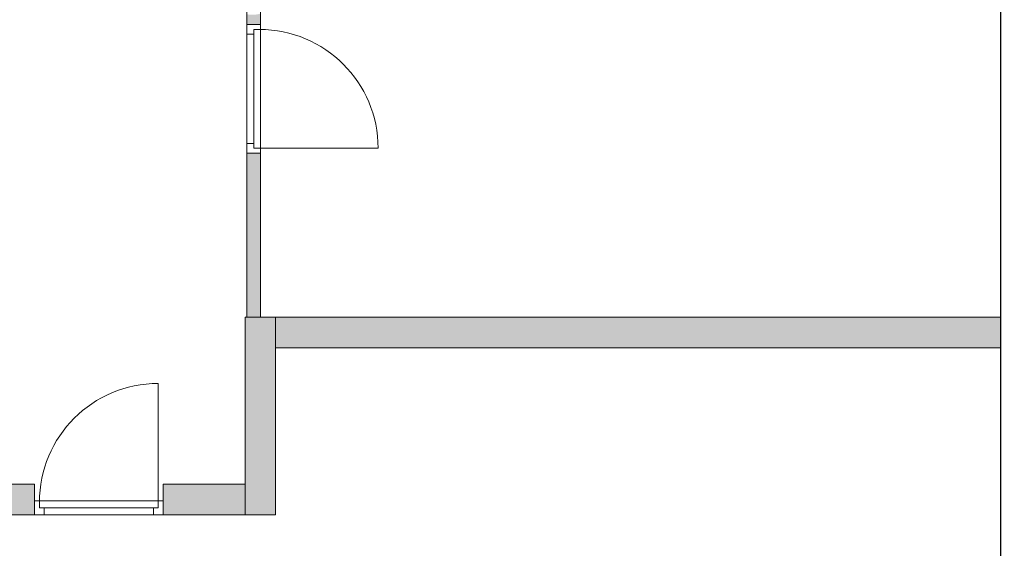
# Model space of a CAD drawing. Header units: inches. Extents: x 15 to 546804, y -66 to 267312.
# Tile 375 of 478: x 443175 to 450293, y 117180 to 121003. Entities that reach past the tile are written whole.
import ezdxf

# ---------------------------------------------------------------- set-up
doc = ezdxf.new("R2010")
doc.units = ezdxf.units.IN
doc.header["$MEASUREMENT"] = 0

msp = doc.modelspace()

# ---------------------------------------------------------------- hatches: boundary and pattern name
at = {"lineweight": 20}
h = msp.add_hatch(color=7, dxfattribs=at)
h.dxf.hatch_style = 1
h.paths.add_polyline_path([(444917.1, 121046.7, -0.117781), (444817.1, 121042.2), (444817.1, 120967.2), (444917.1, 120967.2)])
h.paths.add_polyline_path([(445517.1, 121305.7), (445066.6, 121305.7, -0.060973), (445073, 121253.8, -0.056283), (445067.5, 121205.7), (445517.1, 121205.7)])
h.paths.add_polyline_path([(445617.1, 123723.7), (445517.1, 123723.7), (445517.1, 121205.7), (445617.1, 121205.7)])
h = msp.add_hatch(color=7, dxfattribs=at)
h.dxf.hatch_style = 1
h.paths.add_polyline_path([(444917.1, 120038.2), (444817.1, 120038.2), (444817.1, 118850.7), (444917.1, 118850.7)])
h = msp.add_hatch(color=7, dxfattribs=at)
h.dxf.hatch_style = 1
h.paths.add_polyline_path([(444806.3, 117422.7), (445025.1, 117422.7), (445025.1, 118850.7), (444806.3, 118850.7)])
h = msp.add_hatch(color=7, dxfattribs=at)
h.dxf.hatch_style = 1
h.paths.add_polyline_path([(445025.1, 118630.7), (450265.7, 118630.7), (450265.7, 118850.7), (445025.1, 118850.7)])
h = msp.add_hatch(color=7, dxfattribs=at)
h.dxf.hatch_style = 1
h.paths.add_polyline_path([(443282.9, 117642.7), (437267.1, 117642.7), (437267.1, 117422.7), (443282.9, 117422.7)])
h = msp.add_hatch(color=7, dxfattribs=at)
h.dxf.hatch_style = 1
h.paths.add_polyline_path([(444211.9, 117422.7), (444805.1, 117422.7), (444805.1, 117642.7), (444211.9, 117642.7)])

# ---------------------------------------------------------------- linework, layer by layer
at = {"color": 7, "lineweight": 20}
for p, q in [((450267.1, 107455.7, 300), (450267.1, 127716.1, 300)), ((450267.1, 107455.7, 300), (450267.1, 127716.1, 300)), ((444817.1, 120967.2, 300), (444817.1, 124611.8, 300)), ((444817.1, 120967.2, 3000), (444817.1, 124611.8, 3000)), ((444917.1, 124611.8, 300), (444917.1, 120967.2, 300)), ((444917.1, 124611.8, 3000), (444917.1, 120967.2, 3000)), ((450265.1, 123745.7, 3000), (450266, 116717.6, 3000)), ((450266, 116717.6, 300), (450265.1, 123745.7, 300)), ((450267.1, 107455.7, 300), (450267.1, 122865.7, 300)), ((450267.1, 107455.7), (450267.1, 122865.7)), ((444817.1, 120967.2, 2500), (444817.1, 120897.2, 2500)), ((444817.1, 120038.2, 3000), (444817.1, 120967.2, 3000)), ((444817.1, 120967.2, 3000), (444817.1, 120967.2, 2500)), ((444817.1, 120967.2, 2500), (444917.1, 120967.2, 2500)), ((444817.1, 120967.2, 3000), (444917.1, 120967.2, 3000)), ((444817.1, 120897.2, 300), (444817.1, 120967.2, 300)), ((444817.1, 120967.2, 300), (444817.1, 120967.2, 2500)), ((444817.1, 120967.2, 2500), (444817.1, 120038.2, 2500)), ((444817.1, 120967.2, 300), (444917.1, 120967.2, 300)), ((444817.1, 120967.2, 2500), (444917.1, 120967.2, 2500)), ((444817.1, 120967.2, 300), (444817.1, 120967.2, 3000)), ((444917.1, 120967.2, 300), (444817.1, 120967.2, 300)), ((444917.1, 120967.2, 3000), (444817.1, 120967.2, 3000)), ((444817.1, 120038.2, 300), (444817.1, 120967.2, 300)), ((444817.1, 120038.2, 3000), (444817.1, 120967.2, 3000)), ((444917.1, 120967.2, 2500), (444917.1, 120897.2, 2500)), ((444917.1, 120967.2, 3000), (444917.1, 120967.2, 2500)), ((444917.1, 120038.2, 3000), (444917.1, 120967.2, 3000)), ((444917.1, 120932.2, 300), (444917.1, 120967.2, 300)), ((444917.1, 120967.2, 300), (444917.1, 120967.2, 2500)), ((444917.1, 120967.2, 2500), (444917.1, 120038.2, 2500)), ((444917.1, 120967.2, 300), (444917.1, 120967.2, 3000)), ((444917.1, 120967.2, 300), (444917.1, 120038.2, 300)), ((444917.1, 120967.2, 3000), (444917.1, 120038.2, 3000)), ((444817.1, 120897.2, 2930), (444817.1, 120897.2, 2500)), ((444817.1, 120108.2, 2930), (444817.1, 120897.2, 2930)), ((444817.1, 120897.2, 300), (444817.1, 120897.2, 2430)), ((444817.1, 120897.2, 2430), (444817.1, 120108.2, 2430)), ((444817.1, 120897.2, 2430), (444867.1, 120897.2, 2430)), ((444817.1, 120897.2, 300), (444867.1, 120897.2, 300)), ((444867.1, 120932.2, 300), (444867.1, 120932.2, 2465)), ((444867.1, 120932.2, 300), (444917.1, 120932.2, 300)), ((444867.1, 120897.2, 300), (444867.1, 120932.2, 300)), ((444867.1, 120897.2, 2465), (444867.1, 120932.2, 2465)), ((444867.1, 120932.2, 2465), (444917.1, 120932.2, 2465)), ((444867.1, 120073.2, 300), (444867.1, 120932.2, 300)), ((444867.1, 120932.2, 300), (444867.1, 120932.2, 2465)), ((444867.1, 120932.2, 2465), (444867.1, 120073.2, 2465)), ((444867.1, 120932.2, 2465), (444907.1, 120932.2, 2465)), ((444867.1, 120932.2, 300), (444907.1, 120932.2, 300)), ((444867.1, 120897.2, 2930), (444867.1, 120897.2, 2500)), ((444867.1, 120108.2, 2930), (444867.1, 120897.2, 2930)), ((444867.1, 120897.2, 2500), (444867.1, 120108.2, 2500)), ((444867.1, 120897.2, 300), (444867.1, 120897.2, 2430)), ((444867.1, 120897.2, 2430), (444867.1, 120108.2, 2430)), ((444867.1, 120897.2, 2465), (444867.1, 120108.2, 2465)), ((444867.1, 120897.2, 2430), (444867.1, 120897.2, 2465)), ((444867.1, 120894.8, 1368.1), (444867.1, 120840, 1438.9)), ((444867.1, 120840, 1291.1), (444867.1, 120894.8, 1361.9)), ((444907.1, 120932.2, 300), (444907.1, 120932.2, 2465)), ((444917.1, 120932.2, 300), (444917.1, 120932.2, 2465)), ((444917.1, 120932.2, 2465), (444917.1, 120073.2, 2465)), ((444917.1, 120108.2, 2930), (444917.1, 120897.2, 2930)), ((444917.1, 120897.2, 2930), (444917.1, 120897.2, 2500)), ((444867.1, 120785.2, 1509.7), (444867.1, 120730.4, 1580.5)), ((444867.1, 120730.4, 1149.5), (444867.1, 120785.2, 1220.3)), ((444867.1, 120675.7, 1651.3), (444867.1, 120620.9, 1722.1)), ((444867.1, 120620.9, 1007.9), (444867.1, 120675.7, 1078.7)), ((444867.1, 120566.1, 1792.9), (444867.1, 120511.3, 1863.7)), ((444867.1, 120511.3, 866.3), (444867.1, 120566.1, 937.1)), ((444867.1, 120456.6, 1934.5), (444867.1, 120401.8, 2005.2)), ((444867.1, 120401.8, 724.8), (444867.1, 120456.6, 795.5)), ((444867.1, 120347, 2076), (444867.1, 120292.3, 2146.8)), ((444867.1, 120292.3, 583.2), (444867.1, 120347, 654)), ((444867.1, 120237.5, 2217.6), (444867.1, 120182.7, 2288.4)), ((444867.1, 120182.7, 441.6), (444867.1, 120237.5, 512.4)), ((444817.1, 120108.2, 2500), (444817.1, 120108.2, 2930)), ((444817.1, 120108.2, 2500), (444817.1, 120038.2, 2500)), ((444817.1, 120038.2, 300), (444817.1, 120108.2, 300)), ((444817.1, 120108.2, 2430), (444817.1, 120108.2, 300)), ((444817.1, 120108.2, 300), (444867.1, 120108.2, 300)), ((444817.1, 120108.2, 2430), (444867.1, 120108.2, 2430)), ((444867.1, 120073.2, 300), (444867.1, 120127.9, 370.8)), ((444867.1, 120127.9, 2359.2), (444867.1, 120073.2, 2430)), ((444867.1, 120108.2, 2500), (444867.1, 120108.2, 2930)), ((444867.1, 120108.2, 2430), (444867.1, 120108.2, 300)), ((444867.1, 120108.2, 300), (444867.1, 120073.2, 300)), ((444867.1, 120108.2, 2465), (444867.1, 120073.2, 2465)), ((444867.1, 120108.2, 2430), (444867.1, 120108.2, 2465)), ((444917.1, 120108.2, 2500), (444917.1, 120038.2, 2500)), ((444917.1, 120108.2, 2500), (444917.1, 120108.2, 2930)), ((444817.1, 120038.2, 2500), (444817.1, 120038.2, 3000)), ((444817.1, 120038.2, 2500), (444917.1, 120038.2, 2500)), ((444817.1, 120038.2, 3000), (444917.1, 120038.2, 3000)), ((444817.1, 120038.2, 2500), (444817.1, 120038.2, 300)), ((444817.1, 120038.2, 300), (444917.1, 120038.2, 300)), ((444817.1, 120038.2, 2500), (444917.1, 120038.2, 2500)), ((444817.1, 118850.7, 300), (444817.1, 120038.2, 300)), ((444817.1, 118850.7, 3000), (444817.1, 120038.2, 3000)), ((444817.1, 120038.2, 3000), (444817.1, 120038.2, 300)), ((444917.1, 120038.2, 300), (444817.1, 120038.2, 300)), ((444917.1, 120038.2, 3000), (444817.1, 120038.2, 3000)), ((444867.1, 120073.2, 300), (444917.1, 120073.2, 300)), ((444867.1, 120073.2, 2465), (444867.1, 120073.2, 300)), ((444867.1, 120073.2, 2465), (444917.1, 120073.2, 2465)), ((444867.1, 120073.2, 2465), (444867.1, 120073.2, 300)), ((444867.1, 120073.2, 2465), (444907.1, 120073.2, 2465)), ((444867.1, 120073.2, 300), (444907.1, 120073.2, 300)), ((444907.1, 120073.2, 2465), (444907.1, 120073.2, 300)), ((444907.1, 120073.2, 300), (445766.1, 120073.2, 300)), ((444917.1, 120038.2, 300), (444917.1, 120073.2, 300)), ((444917.1, 120073.2, 2465), (444917.1, 120073.2, 300)), ((444917.1, 120038.2, 2500), (444917.1, 120038.2, 3000)), ((444917.1, 120038.2, 2500), (444917.1, 120038.2, 300)), ((444917.1, 120038.2, 3000), (444917.1, 120038.2, 300)), ((444917.1, 120038.2, 300), (444917.1, 118850.7, 300)), ((444917.1, 120038.2, 3000), (444917.1, 118850.7, 3000)), ((450265.8, 118850.7, 300), (444805.1, 118850.7, 300)), ((444805.1, 118850.7, 300), (444805.1, 118850.7, 3000)), ((450265.8, 118850.7, 3000), (444805.1, 118850.7, 3000)), ((444805.1, 117642.7, 300), (444805.1, 118850.7, 300)), ((444805.1, 117642.7, 3000), (444805.1, 118850.7, 3000)), ((445025.1, 118850.7), (444806.3, 118850.7)), ((444806.3, 118850.7), (444806.3, 117422.7)), ((444817.1, 118850.7, 300), (444817.1, 118850.7, 3000)), ((444917.1, 118850.7, 300), (444817.1, 118850.7, 300)), ((444917.1, 118850.7, 3000), (444817.1, 118850.7, 3000)), ((444917.1, 118850.7, 300), (444917.1, 118850.7, 3000)), ((445025.1, 117422.7), (445025.1, 118850.7)), ((450265.7, 118850.7), (445025.1, 118850.7)), ((445025.1, 118850.7), (445025.1, 118630.7)), ((450265.7, 118630.7), (450265.7, 118850.7)), ((450265.8, 118630.7, 3000), (450265.8, 118850.7, 3000)), ((450265.8, 118630.7, 300), (450265.8, 118850.7, 300)), ((450265.8, 118850.7, 300), (450265.8, 118850.7, 3000)), ((445025.1, 117422.7, 300), (445025.1, 118630.7, 300)), ((445025.1, 117422.7, 3000), (445025.1, 118630.7, 3000)), ((445025.1, 118630.7, 300), (445025.1, 118630.7, 3000)), ((445025.1, 118630.7, 3000), (450265.8, 118630.7, 3000)), ((445025.1, 118630.7, 300), (450265.8, 118630.7, 300)), ((445025.1, 118630.7), (450265.7, 118630.7)), ((450265.8, 118630.7, 300), (450265.8, 118630.7, 3000)), ((444176.9, 117512.7, 300), (444176.9, 118371.7, 300)), ((437267.1, 117642.7, 300), (443282.9, 117642.7, 300)), ((437267.1, 117642.7, 3000), (443282.9, 117642.7, 3000)), ((443282.9, 117642.7, 300), (443282.9, 117422.7, 300)), ((443282.9, 117642.7, 3000), (443282.9, 117422.7, 3000)), ((443282.9, 117642.7, 300), (443282.9, 117642.7, 3000)), ((444211.9, 117642.7, 300), (444211.9, 117422.7, 300)), ((444211.9, 117642.7, 3000), (444211.9, 117422.7, 3000)), ((444211.9, 117642.7, 300), (444211.9, 117642.7, 3000)), ((444805.1, 117642.7, 300), (444211.9, 117642.7, 300)), ((444805.1, 117642.7, 3000), (444211.9, 117642.7, 3000)), ((444805.1, 117642.7), (444211.9, 117642.7)), ((444211.9, 117642.7), (444211.9, 117422.7)), ((444805.1, 117642.7, 300), (444805.1, 117642.7, 3000)), ((444805.1, 117422.7), (444805.1, 117642.7)), ((443282.9, 117422.7, 2500), (443282.9, 117522.7, 2500)), ((443282.9, 117522.7, 2500), (443352.9, 117522.7, 2500)), ((443282.9, 117522.7, 3000), (443282.9, 117522.7, 2500)), ((444211.9, 117522.7, 3000), (443282.9, 117522.7, 3000)), ((443282.9, 117422.7, 3000), (443282.9, 117522.7, 3000)), ((443317.9, 117522.7, 300), (443282.9, 117522.7, 300)), ((443282.9, 117522.7, 300), (443282.9, 117522.7, 2500)), ((443282.9, 117522.7, 2500), (444211.9, 117522.7, 2500)), ((443282.9, 117422.7, 300), (443282.9, 117522.7, 300)), ((443282.9, 117422.7, 2500), (443282.9, 117522.7, 2500)), ((443317.9, 117472.7, 300), (443317.9, 117522.7, 300)), ((443317.9, 117522.7, 300), (443317.9, 117522.7, 2465)), ((443317.9, 117522.7, 2465), (444176.9, 117522.7, 2465)), ((443317.9, 117472.7, 2465), (443317.9, 117522.7, 2465)), ((444141.9, 117522.7, 2930), (443352.9, 117522.7, 2930)), ((443352.9, 117522.7, 2930), (443352.9, 117522.7, 2500)), ((444141.9, 117522.7, 2500), (444211.9, 117522.7, 2500)), ((444141.9, 117522.7, 2500), (444141.9, 117522.7, 2930)), ((444211.9, 117522.7, 300), (444176.9, 117522.7, 300)), ((444176.9, 117472.7, 300), (444176.9, 117522.7, 300)), ((444176.9, 117522.7, 2465), (444176.9, 117522.7, 300)), ((444176.9, 117472.7, 2465), (444176.9, 117522.7, 2465)), ((444211.9, 117422.7, 2500), (444211.9, 117522.7, 2500)), ((444211.9, 117422.7, 3000), (444211.9, 117522.7, 3000)), ((444211.9, 117522.7, 2500), (444211.9, 117522.7, 3000)), ((444211.9, 117522.7, 2500), (444211.9, 117522.7, 300)), ((444211.9, 117422.7, 300), (444211.9, 117522.7, 300)), ((444211.9, 117422.7, 2500), (444211.9, 117522.7, 2500)), ((443317.9, 117512.7, 300), (443317.9, 117512.7, 2465)), ((443317.9, 117472.7, 2465), (443317.9, 117512.7, 2465)), ((443317.9, 117472.7, 300), (443317.9, 117512.7, 300)), ((443317.9, 117472.7, 300), (443317.9, 117472.7, 2465)), ((443352.9, 117472.7, 300), (443317.9, 117472.7, 300)), ((443352.9, 117472.7, 2465), (443317.9, 117472.7, 2465)), ((444176.9, 117472.7, 300), (443317.9, 117472.7, 300)), ((443317.9, 117472.7, 300), (443317.9, 117472.7, 2465)), ((443317.9, 117472.7, 2465), (444176.9, 117472.7, 2465)), ((443352.9, 117472.7, 2930), (443352.9, 117472.7, 2500)), ((444141.9, 117472.7, 2930), (443352.9, 117472.7, 2930)), ((443352.9, 117472.7, 2500), (444141.9, 117472.7, 2500)), ((443352.9, 117422.7, 2430), (443352.9, 117472.7, 2430)), ((443352.9, 117422.7, 300), (443352.9, 117472.7, 300)), ((443352.9, 117472.7, 300), (443352.9, 117472.7, 2430)), ((443352.9, 117472.7, 2430), (444141.9, 117472.7, 2430)), ((443352.9, 117472.7, 2465), (444141.9, 117472.7, 2465)), ((443352.9, 117472.7, 2430), (443352.9, 117472.7, 2465)), ((443355.3, 117472.7, 1368.1), (443410.1, 117472.7, 1438.9)), ((443410.1, 117472.7, 1291.1), (443355.3, 117472.7, 1361.9)), ((443464.9, 117472.7, 1509.7), (443519.6, 117472.7, 1580.5)), ((443519.6, 117472.7, 1149.5), (443464.9, 117472.7, 1220.3)), ((443574.4, 117472.7, 1651.3), (443629.2, 117472.7, 1722.1)), ((443629.2, 117472.7, 1007.9), (443574.4, 117472.7, 1078.7)), ((443684, 117472.7, 1792.9), (443738.7, 117472.7, 1863.7)), ((443738.7, 117472.7, 866.3), (443684, 117472.7, 937.1)), ((443793.5, 117472.7, 1934.5), (443848.3, 117472.7, 2005.2)), ((443848.3, 117472.7, 724.8), (443793.5, 117472.7, 795.5)), ((443903.1, 117472.7, 2076), (443957.8, 117472.7, 2146.8)), ((443957.8, 117472.7, 583.2), (443903.1, 117472.7, 654)), ((444012.6, 117472.7, 2217.6), (444067.4, 117472.7, 2288.4)), ((444067.4, 117472.7, 441.6), (444012.6, 117472.7, 512.4)), ((444176.9, 117472.7, 300), (444122.1, 117472.7, 370.8)), ((444122.1, 117472.7, 2359.2), (444176.9, 117472.7, 2430)), ((444141.9, 117472.7, 2500), (444141.9, 117472.7, 2930)), ((444141.9, 117422.7, 300), (444141.9, 117472.7, 300)), ((444141.9, 117422.7, 2430), (444141.9, 117472.7, 2430)), ((444141.9, 117472.7, 2430), (444141.9, 117472.7, 300)), ((444141.9, 117472.7, 300), (444176.9, 117472.7, 300)), ((444141.9, 117472.7, 2465), (444176.9, 117472.7, 2465)), ((444141.9, 117472.7, 2430), (444141.9, 117472.7, 2465)), ((444176.9, 117512.7, 2465), (444176.9, 117512.7, 300)), ((444176.9, 117472.7, 2465), (444176.9, 117512.7, 2465)), ((444176.9, 117472.7, 300), (444176.9, 117512.7, 300)), ((444176.9, 117472.7, 2465), (444176.9, 117472.7, 300)), ((444176.9, 117472.7, 2465), (444176.9, 117472.7, 300)), ((443282.9, 117422.7, 300), (437267.1, 117422.7, 300)), ((443282.9, 117422.7, 3000), (437267.1, 117422.7, 3000)), ((443282.9, 117422.7, 2500), (443352.9, 117422.7, 2500)), ((444211.9, 117422.7, 3000), (443282.9, 117422.7, 3000)), ((443282.9, 117422.7, 3000), (443282.9, 117422.7, 2500)), ((443352.9, 117422.7, 300), (443282.9, 117422.7, 300)), ((443282.9, 117422.7, 300), (443282.9, 117422.7, 2500)), ((443282.9, 117422.7, 2500), (444211.9, 117422.7, 2500)), ((443282.9, 117422.7, 300), (443282.9, 117422.7, 3000)), ((443352.9, 117422.7, 2930), (443352.9, 117422.7, 2500)), ((444141.9, 117422.7, 2930), (443352.9, 117422.7, 2930)), ((443352.9, 117422.7, 300), (443352.9, 117422.7, 2430)), ((443352.9, 117422.7, 2430), (444141.9, 117422.7, 2430)), ((444141.9, 117422.7, 2500), (444141.9, 117422.7, 2930)), ((444141.9, 117422.7, 2500), (444211.9, 117422.7, 2500)), ((444211.9, 117422.7, 300), (444141.9, 117422.7, 300)), ((444141.9, 117422.7, 2430), (444141.9, 117422.7, 300)), ((444211.9, 117422.7, 2500), (444211.9, 117422.7, 3000)), ((444211.9, 117422.7, 2500), (444211.9, 117422.7, 300)), ((444211.9, 117422.7, 300), (445025.1, 117422.7, 300)), ((444211.9, 117422.7, 3000), (445025.1, 117422.7, 3000)), ((444211.9, 117422.7, 300), (444211.9, 117422.7, 3000)), ((444211.9, 117422.7), (444805.1, 117422.7)), ((444806.3, 117422.7), (445025.1, 117422.7)), ((445025.1, 117422.7, 300), (445025.1, 117422.7, 3000))]:
    msp.add_line(p, q, dxfattribs=at)
at = {"color": 7, "lineweight": 20, "extrusion": (-6.05578e-12, -6.05578e-12, -1)}
msp.add_ellipse((444907.1, 120073.2, 300), major_axis=(859.5, 0, 0), ratio=0.999391, start_param=-1.570796, end_param=0, dxfattribs=at)
at = {"color": 7, "lineweight": 20, "extrusion": (0, 0, -1)}
for centre, major_axis, start_param, end_param in [((444907.1, 120073.2), (859.5, 0), -1.570796, 0), ((444907.1, 120073.2), (859.5, 0), -1.570796, 0), ((444907.1, 120073.2), (859.5, 0), -1.570796, 0), ((444176.9, 117512.7, 300), (0, 859.5), 4.712389, 6.283185), ((444176.9, 117512.7), (0, 859.5), 4.712389, 6.283185), ((444176.9, 117512.7), (0, 859.5), 4.712389, 6.283185), ((444176.9, 117512.7), (0, 859.5), 4.712389, 6.283185)]:
    msp.add_ellipse(centre, major_axis=major_axis, ratio=0.999391, start_param=start_param, end_param=end_param, dxfattribs=at)
at = {"color": 7, "lineweight": 20}
for points, invisible_edges in [([(450267.1, 107455.7, 300), (444817.1, 127254.3, 300), (444817.1, 127776.1, 300)], 13), ([(442517.1, 127254.3, 300), (450267.1, 107455.7, 300), (437267.1, 107455.7, 300)], 13), ([(444917.1, 124611.8, 300), (444817.1, 120967.2, 300), (444817.1, 124611.8, 300)], 1), ([(444817.1, 120967.2, 300), (444917.1, 124611.8, 300), (444917.1, 120967.2, 300)], 1), ([(444817.1, 124611.8, 3000), (444817.1, 120967.2, 300), (444817.1, 120967.2, 3000)], 1), ([(444817.1, 120967.2, 300), (444817.1, 124611.8, 3000), (444817.1, 124611.8, 300)], 1), ([(444817.1, 120967.2, 3000), (444917.1, 124611.8, 3000), (444817.1, 124611.8, 3000)], 1), ([(444917.1, 124611.8, 3000), (444817.1, 120967.2, 3000), (444917.1, 120967.2, 3000)], 1), ([(444917.1, 124611.8, 300), (444917.1, 120967.2, 3000), (444917.1, 120967.2, 300)], 1), ([(444917.1, 120967.2, 3000), (444917.1, 124611.8, 300), (444917.1, 124611.8, 3000)], 1), ([(450266, 116717.6, 300), (450265.1, 123745.7, 300), (450266, 116717.6, 3000)], 2), ([(450265.1, 123745.7, 3000), (450266, 116717.6, 3000), (450265.1, 123745.7, 300)], 2), ([(450267.1, 122865.7, 300), (450267.1, 107455.7), (450267.1, 107455.7, 300)], 1), ([(450267.1, 107455.7), (450267.1, 122865.7, 300), (450267.1, 122865.7)], 1), ([(450267.1, 107455.7, 300), (451467.1, 106255.7, 300), (450267.1, 122865.7, 300)], 3), ([(450267.1, 122865.7, 300), (451467.1, 106255.7, 300), (451467.1, 122865.7, 300)], 1), ([(451467.1, 122865.7), (450267.1, 107455.7), (450267.1, 122865.7)], 1), ([(451467.1, 106255.7), (450267.1, 107455.7), (451467.1, 122865.7)], 3), ([(444917.1, 120038.2, 300), (444817.1, 120967.2, 300), (444817.1, 120038.2, 300)], 1), ([(444817.1, 120967.2, 300), (444917.1, 120038.2, 300), (444917.1, 120967.2, 300)], 1), ([(444917.1, 120967.2, 3000), (444817.1, 120967.2, 300), (444917.1, 120967.2, 300)], 1), ([(444817.1, 120967.2, 300), (444917.1, 120967.2, 3000), (444817.1, 120967.2, 3000)], 1), ([(444917.1, 120967.2, 3000), (444817.1, 120038.2, 3000), (444817.1, 120967.2, 3000)], 1), ([(444817.1, 120038.2, 3000), (444917.1, 120967.2, 3000), (444917.1, 120038.2, 3000)], 1), ([(444817.1, 120967.2, 2500), (444917.1, 120967.2, 300), (444817.1, 120967.2, 300)], 1), ([(444917.1, 120967.2, 300), (444817.1, 120967.2, 2500), (444917.1, 120967.2, 2500)], 1), ([(444817.1, 120897.2, 2430), (444817.1, 120967.2, 300), (444817.1, 120897.2, 300)], 1), ([(444817.1, 120967.2, 300), (444817.1, 120897.2, 2430), (444817.1, 120967.2, 2500)], 3), ([(444817.1, 120967.2, 2500), (444817.1, 120897.2, 2430), (444817.1, 120038.2, 2500)], 3), ([(444817.1, 120038.2, 2500), (444917.1, 120967.2, 2500), (444817.1, 120967.2, 2500)], 1), ([(444917.1, 120967.2, 2500), (444817.1, 120038.2, 2500), (444917.1, 120038.2, 2500)], 1), ([(444917.1, 120932.2, 300), (444817.1, 120967.2, 300), (444917.1, 120967.2, 300)], 1), ([(444817.1, 120967.2, 300), (444917.1, 120932.2, 300), (444867.1, 120932.2, 300)], 13), ([(444817.1, 120967.2, 300), (444867.1, 120932.2, 300), (444817.1, 120897.2, 300)], 3), ([(444817.1, 120967.2, 3000), (444917.1, 120038.2, 3000), (444917.1, 120967.2, 3000)], 1), ([(444917.1, 120038.2, 3000), (444817.1, 120967.2, 3000), (444817.1, 120038.2, 3000)], 1), ([(444917.1, 120967.2, 3000), (444817.1, 120967.2, 2500), (444817.1, 120967.2, 3000)], 1), ([(444817.1, 120967.2, 2500), (444917.1, 120967.2, 3000), (444917.1, 120967.2, 2500)], 1), ([(444817.1, 120897.2, 2930), (444817.1, 120967.2, 2500), (444817.1, 120897.2, 2500)], 1), ([(444817.1, 120967.2, 2500), (444817.1, 120897.2, 2930), (444817.1, 120967.2, 3000)], 3), ([(444817.1, 120967.2, 3000), (444817.1, 120897.2, 2930), (444817.1, 120038.2, 3000)], 3), ([(444917.1, 120967.2, 2500), (444917.1, 120932.2, 300), (444917.1, 120967.2, 300)], 1), ([(444917.1, 120932.2, 300), (444917.1, 120967.2, 2500), (444917.1, 120932.2, 2465)], 3), ([(444917.1, 120932.2, 2465), (444917.1, 120967.2, 2500), (444917.1, 120073.2, 2465)], 3), ([(444917.1, 120038.2, 2500), (444917.1, 120073.2, 2465), (444917.1, 120967.2, 2500)], 3), ([(444917.1, 120967.2, 2500), (444917.1, 120897.2, 2930), (444917.1, 120897.2, 2500)], 1), ([(444917.1, 120897.2, 2930), (444917.1, 120967.2, 2500), (444917.1, 120967.2, 3000)], 13), ([(444917.1, 120897.2, 2930), (444917.1, 120967.2, 3000), (444917.1, 120108.2, 2930)], 3), ([(444917.1, 120038.2, 3000), (444917.1, 120108.2, 2930), (444917.1, 120967.2, 3000)], 3), ([(444817.1, 120897.2, 300), (444867.1, 120932.2, 300), (444867.1, 120897.2, 300)], 1), ([(444867.1, 120897.2, 300), (444817.1, 120897.2, 2430), (444817.1, 120897.2, 300)], 1), ([(444817.1, 120897.2, 2430), (444867.1, 120897.2, 300), (444867.1, 120897.2, 2430)], 1), ([(444817.1, 120108.2, 2430), (444817.1, 120038.2, 2500), (444817.1, 120897.2, 2430)], 3), ([(444867.1, 120108.2, 2430), (444817.1, 120897.2, 2430), (444867.1, 120897.2, 2430)], 1), ([(444817.1, 120897.2, 2430), (444867.1, 120108.2, 2430), (444817.1, 120108.2, 2430)], 1), ([(444817.1, 120108.2, 2930), (444817.1, 120038.2, 3000), (444817.1, 120897.2, 2930)], 3), ([(444907.1, 120932.2, 2465), (444867.1, 120932.2, 300), (444867.1, 120932.2, 2465)], 1), ([(444867.1, 120932.2, 300), (444907.1, 120932.2, 2465), (444907.1, 120932.2, 300)], 1), ([(444867.1, 120073.2, 2465), (444867.1, 120932.2, 300), (444867.1, 120073.2, 300)], 1), ([(444867.1, 120932.2, 300), (444867.1, 120073.2, 2465), (444867.1, 120932.2, 2465)], 1), ([(444867.1, 120932.2, 2465), (444867.1, 120897.2, 300), (444867.1, 120932.2, 300)], 1), ([(444867.1, 120897.2, 300), (444867.1, 120932.2, 2465), (444867.1, 120897.2, 2430)], 3), ([(444867.1, 120897.2, 2430), (444867.1, 120932.2, 2465), (444867.1, 120897.2, 2465)], 1), ([(444917.1, 120932.2, 300), (444867.1, 120932.2, 2465), (444867.1, 120932.2, 300)], 1), ([(444867.1, 120932.2, 2465), (444917.1, 120932.2, 300), (444917.1, 120932.2, 2465)], 1), ([(444917.1, 120073.2, 2465), (444867.1, 120932.2, 2465), (444917.1, 120932.2, 2465)], 1), ([(444867.1, 120932.2, 2465), (444917.1, 120073.2, 2465), (444867.1, 120897.2, 2465)], 3), ([(444867.1, 120897.2, 2465), (444867.1, 120108.2, 2430), (444867.1, 120897.2, 2430)], 1), ([(444867.1, 120108.2, 2430), (444867.1, 120897.2, 2465), (444867.1, 120108.2, 2465)], 1), ([(444867.1, 120897.2, 2465), (444917.1, 120073.2, 2465), (444867.1, 120108.2, 2465)], 3), ([(444867.1, 120108.2, 2930), (444867.1, 120897.2, 2500), (444867.1, 120108.2, 2500)], 1), ([(444867.1, 120897.2, 2500), (444867.1, 120108.2, 2930), (444867.1, 120897.2, 2930)], 1), ([(444817.1, 120108.2, 2430), (444867.1, 120108.2, 300), (444817.1, 120108.2, 300)], 1), ([(444867.1, 120108.2, 300), (444817.1, 120108.2, 2430), (444867.1, 120108.2, 2430)], 1), ([(444817.1, 120038.2, 2500), (444817.1, 120108.2, 300), (444817.1, 120038.2, 300)], 1), ([(444817.1, 120108.2, 300), (444817.1, 120038.2, 2500), (444817.1, 120108.2, 2430)], 3), ([(444867.1, 120073.2, 300), (444817.1, 120108.2, 300), (444867.1, 120108.2, 300)], 1), ([(444817.1, 120108.2, 300), (444867.1, 120073.2, 300), (444817.1, 120038.2, 300)], 3), ([(444817.1, 120038.2, 3000), (444817.1, 120108.2, 2500), (444817.1, 120038.2, 2500)], 1), ([(444817.1, 120108.2, 2500), (444817.1, 120038.2, 3000), (444817.1, 120108.2, 2930)], 3), ([(444867.1, 120108.2, 2430), (444867.1, 120073.2, 300), (444867.1, 120108.2, 300)], 1), ([(444867.1, 120073.2, 300), (444867.1, 120108.2, 2430), (444867.1, 120073.2, 2465)], 3), ([(444867.1, 120073.2, 2465), (444867.1, 120108.2, 2430), (444867.1, 120108.2, 2465)], 1), ([(444867.1, 120108.2, 2465), (444917.1, 120073.2, 2465), (444867.1, 120073.2, 2465)], 1), ([(444917.1, 120108.2, 2930), (444917.1, 120038.2, 2500), (444917.1, 120108.2, 2500)], 1), ([(444917.1, 120038.2, 2500), (444917.1, 120108.2, 2930), (444917.1, 120038.2, 3000)], 3), ([(444817.1, 120038.2, 300), (444867.1, 120073.2, 300), (444917.1, 120038.2, 300)], 3), ([(444817.1, 120038.2, 3000), (444817.1, 118850.7, 300), (444817.1, 118850.7, 3000)], 1), ([(444817.1, 118850.7, 300), (444817.1, 120038.2, 3000), (444817.1, 120038.2, 300)], 1), ([(444917.1, 118850.7, 3000), (444817.1, 120038.2, 3000), (444817.1, 118850.7, 3000)], 1), ([(444817.1, 120038.2, 3000), (444917.1, 118850.7, 3000), (444917.1, 120038.2, 3000)], 1), ([(444817.1, 120038.2, 3000), (444917.1, 120038.2, 300), (444817.1, 120038.2, 300)], 1), ([(444917.1, 120038.2, 300), (444817.1, 120038.2, 3000), (444917.1, 120038.2, 3000)], 1), ([(444817.1, 120038.2, 300), (444917.1, 118850.7, 300), (444817.1, 118850.7, 300)], 1), ([(444917.1, 118850.7, 300), (444817.1, 120038.2, 300), (444917.1, 120038.2, 300)], 1), ([(444917.1, 120038.2, 300), (444817.1, 120038.2, 2500), (444817.1, 120038.2, 300)], 1), ([(444817.1, 120038.2, 2500), (444917.1, 120038.2, 300), (444917.1, 120038.2, 2500)], 1), ([(444917.1, 120038.2, 2500), (444817.1, 120038.2, 3000), (444817.1, 120038.2, 2500)], 1), ([(444817.1, 120038.2, 3000), (444917.1, 120038.2, 2500), (444917.1, 120038.2, 3000)], 1), ([(444907.1, 120073.2, 300), (444867.1, 120073.2, 2465), (444867.1, 120073.2, 300)], 1), ([(444867.1, 120073.2, 2465), (444907.1, 120073.2, 300), (444907.1, 120073.2, 2465)], 1), ([(444867.1, 120073.2, 2465), (444917.1, 120073.2, 300), (444867.1, 120073.2, 300)], 1), ([(444917.1, 120073.2, 300), (444867.1, 120073.2, 2465), (444917.1, 120073.2, 2465)], 1), ([(444917.1, 120038.2, 300), (444867.1, 120073.2, 300), (444917.1, 120073.2, 300)], 1), ([(444917.1, 120073.2, 2465), (444917.1, 120038.2, 300), (444917.1, 120073.2, 300)], 1), ([(444917.1, 120038.2, 300), (444917.1, 120073.2, 2465), (444917.1, 120038.2, 2500)], 3), ([(444917.1, 120038.2, 300), (444917.1, 118850.7, 3000), (444917.1, 118850.7, 300)], 1), ([(444917.1, 118850.7, 3000), (444917.1, 120038.2, 300), (444917.1, 120038.2, 3000)], 1), ([(444805.1, 118850.7, 300), (445025.1, 118630.7, 300), (444805.1, 117642.7, 300)], 3), ([(445025.1, 118630.7, 300), (444805.1, 118850.7, 300), (450265.8, 118850.7, 300)], 13), ([(444805.1, 117642.7, 3000), (445025.1, 117422.7, 3000), (444805.1, 118850.7, 3000)], 3), ([(444805.1, 118850.7, 3000), (445025.1, 117422.7, 3000), (445025.1, 118630.7, 3000)], 13), ([(444805.1, 118850.7, 3000), (445025.1, 118630.7, 3000), (450265.8, 118850.7, 3000)], 3), ([(444805.1, 118850.7, 3000), (444805.1, 117642.7, 300), (444805.1, 117642.7, 3000)], 1), ([(444805.1, 117642.7, 300), (444805.1, 118850.7, 3000), (444805.1, 118850.7, 300)], 1), ([(444805.1, 118850.7, 3000), (450265.8, 118850.7, 300), (444805.1, 118850.7, 300)], 1), ([(450265.8, 118850.7, 300), (444805.1, 118850.7, 3000), (450265.8, 118850.7, 3000)], 1), ([(444917.1, 118850.7, 3000), (444817.1, 118850.7, 300), (444917.1, 118850.7, 300)], 1), ([(444817.1, 118850.7, 300), (444917.1, 118850.7, 3000), (444817.1, 118850.7, 3000)], 1), ([(445025.1, 118630.7, 300), (450265.8, 118850.7, 300), (450265.8, 118630.7, 300)], 1), ([(450265.8, 118850.7, 3000), (445025.1, 118630.7, 3000), (450265.8, 118630.7, 3000)], 1), ([(450265.8, 118850.7, 300), (450265.8, 118630.7, 3000), (450265.8, 118630.7, 300)], 1), ([(450265.8, 118630.7, 3000), (450265.8, 118850.7, 300), (450265.8, 118850.7, 3000)], 1), ([(445025.1, 117422.7, 300), (444805.1, 117642.7, 300), (445025.1, 118630.7, 300)], 3), ([(450265.8, 118630.7, 3000), (445025.1, 118630.7, 300), (450265.8, 118630.7, 300)], 1), ([(445025.1, 118630.7, 300), (450265.8, 118630.7, 3000), (445025.1, 118630.7, 3000)], 1), ([(445025.1, 118630.7, 300), (445025.1, 117422.7, 3000), (445025.1, 117422.7, 300)], 1), ([(445025.1, 117422.7, 3000), (445025.1, 118630.7, 300), (445025.1, 118630.7, 3000)], 1), ([(443282.9, 117642.7, 300), (437267.1, 117422.7, 300), (437267.1, 117642.7, 300)], 1), ([(437267.1, 117422.7, 300), (443282.9, 117642.7, 300), (443282.9, 117422.7, 300)], 1), ([(443282.9, 117422.7, 3000), (437267.1, 117642.7, 3000), (437267.1, 117422.7, 3000)], 1), ([(437267.1, 117642.7, 3000), (443282.9, 117422.7, 3000), (443282.9, 117642.7, 3000)], 1), ([(437267.1, 117642.7, 3000), (443282.9, 117642.7, 300), (437267.1, 117642.7, 300)], 1), ([(443282.9, 117642.7, 300), (437267.1, 117642.7, 3000), (443282.9, 117642.7, 3000)], 1), ([(443282.9, 117642.7, 300), (443282.9, 117422.7, 3000), (443282.9, 117422.7, 300)], 1), ([(443282.9, 117422.7, 3000), (443282.9, 117642.7, 300), (443282.9, 117642.7, 3000)], 1), ([(444805.1, 117642.7, 300), (444211.9, 117422.7, 300), (444211.9, 117642.7, 300)], 1), ([(444211.9, 117422.7, 300), (444805.1, 117642.7, 300), (445025.1, 117422.7, 300)], 3), ([(445025.1, 117422.7, 3000), (444211.9, 117642.7, 3000), (444211.9, 117422.7, 3000)], 1), ([(444211.9, 117642.7, 3000), (445025.1, 117422.7, 3000), (444805.1, 117642.7, 3000)], 3), ([(444211.9, 117642.7, 3000), (444211.9, 117422.7, 300), (444211.9, 117422.7, 3000)], 1), ([(444211.9, 117422.7, 300), (444211.9, 117642.7, 3000), (444211.9, 117642.7, 300)], 1), ([(444211.9, 117642.7, 3000), (444805.1, 117642.7, 300), (444211.9, 117642.7, 300)], 1), ([(444805.1, 117642.7, 300), (444211.9, 117642.7, 3000), (444805.1, 117642.7, 3000)], 1), ([(443282.9, 117522.7, 2500), (443352.9, 117522.7, 2930), (443352.9, 117522.7, 2500)], 1), ([(443352.9, 117522.7, 2930), (443282.9, 117522.7, 2500), (443282.9, 117522.7, 3000)], 13), ([(443352.9, 117522.7, 2930), (443282.9, 117522.7, 3000), (444141.9, 117522.7, 2930)], 3), ([(444211.9, 117522.7, 3000), (444141.9, 117522.7, 2930), (443282.9, 117522.7, 3000)], 3), ([(443282.9, 117522.7, 3000), (443282.9, 117422.7, 2500), (443282.9, 117422.7, 3000)], 1), ([(443282.9, 117422.7, 2500), (443282.9, 117522.7, 3000), (443282.9, 117522.7, 2500)], 1), ([(443352.9, 117522.7, 2500), (443282.9, 117422.7, 2500), (443282.9, 117522.7, 2500)], 1), ([(443282.9, 117422.7, 3000), (444211.9, 117522.7, 3000), (443282.9, 117522.7, 3000)], 1), ([(444211.9, 117522.7, 3000), (443282.9, 117422.7, 3000), (444211.9, 117422.7, 3000)], 1), ([(443317.9, 117522.7, 300), (443282.9, 117422.7, 300), (443282.9, 117522.7, 300)], 1), ([(443282.9, 117422.7, 300), (443317.9, 117522.7, 300), (443317.9, 117472.7, 300)], 13), ([(444211.9, 117422.7, 2500), (443282.9, 117522.7, 2500), (443282.9, 117422.7, 2500)], 1), ([(443282.9, 117522.7, 2500), (444211.9, 117422.7, 2500), (444211.9, 117522.7, 2500)], 1), ([(443282.9, 117522.7, 2500), (443317.9, 117522.7, 300), (443282.9, 117522.7, 300)], 1), ([(443317.9, 117522.7, 300), (443282.9, 117522.7, 2500), (443317.9, 117522.7, 2465)], 3), ([(443317.9, 117522.7, 2465), (443282.9, 117522.7, 2500), (444176.9, 117522.7, 2465)], 3), ([(444211.9, 117522.7, 2500), (444176.9, 117522.7, 2465), (443282.9, 117522.7, 2500)], 3), ([(443282.9, 117422.7, 2500), (443282.9, 117522.7, 300), (443282.9, 117422.7, 300)], 1), ([(443282.9, 117522.7, 300), (443282.9, 117422.7, 2500), (443282.9, 117522.7, 2500)], 1), ([(444176.9, 117522.7, 2465), (443317.9, 117472.7, 2465), (443317.9, 117522.7, 2465)], 1), ([(443317.9, 117472.7, 2465), (444176.9, 117522.7, 2465), (443352.9, 117472.7, 2465)], 3), ([(443317.9, 117522.7, 300), (443317.9, 117472.7, 2465), (443317.9, 117472.7, 300)], 1), ([(443317.9, 117472.7, 2465), (443317.9, 117522.7, 300), (443317.9, 117522.7, 2465)], 1), ([(443352.9, 117472.7, 2465), (444176.9, 117522.7, 2465), (444141.9, 117472.7, 2465)], 3), ([(444141.9, 117422.7, 2500), (444211.9, 117522.7, 2500), (444211.9, 117422.7, 2500)], 1), ([(444141.9, 117522.7, 2930), (444211.9, 117522.7, 2500), (444141.9, 117522.7, 2500)], 1), ([(444211.9, 117522.7, 2500), (444141.9, 117522.7, 2930), (444211.9, 117522.7, 3000)], 3), ([(444141.9, 117472.7, 2465), (444176.9, 117522.7, 2465), (444176.9, 117472.7, 2465)], 1), ([(444211.9, 117522.7, 300), (444176.9, 117472.7, 300), (444176.9, 117522.7, 300)], 1), ([(444211.9, 117422.7, 300), (444176.9, 117472.7, 300), (444211.9, 117522.7, 300)], 3), ([(444176.9, 117522.7, 2465), (444211.9, 117522.7, 300), (444176.9, 117522.7, 300)], 1), ([(444211.9, 117522.7, 300), (444176.9, 117522.7, 2465), (444211.9, 117522.7, 2500)], 3), ([(444176.9, 117472.7, 2465), (444176.9, 117522.7, 300), (444176.9, 117472.7, 300)], 1), ([(444176.9, 117522.7, 300), (444176.9, 117472.7, 2465), (444176.9, 117522.7, 2465)], 1), ([(444211.9, 117522.7, 2500), (444211.9, 117422.7, 3000), (444211.9, 117422.7, 2500)], 1), ([(444211.9, 117422.7, 3000), (444211.9, 117522.7, 2500), (444211.9, 117522.7, 3000)], 1), ([(444211.9, 117522.7, 300), (444211.9, 117422.7, 2500), (444211.9, 117422.7, 300)], 1), ([(444211.9, 117422.7, 2500), (444211.9, 117522.7, 300), (444211.9, 117522.7, 2500)], 1), ([(443282.9, 117422.7, 300), (443317.9, 117472.7, 300), (443352.9, 117422.7, 300)], 3), ([(443317.9, 117512.7, 2465), (443317.9, 117472.7, 300), (443317.9, 117472.7, 2465)], 1), ([(443317.9, 117472.7, 300), (443317.9, 117512.7, 2465), (443317.9, 117512.7, 300)], 1), ([(444176.9, 117472.7, 2465), (443317.9, 117512.7, 2465), (443317.9, 117472.7, 2465)], 1), ([(443317.9, 117472.7, 300), (444176.9, 117512.7, 300), (444176.9, 117472.7, 300)], 1), ([(443352.9, 117422.7, 300), (443317.9, 117472.7, 300), (443352.9, 117472.7, 300)], 1), ([(443317.9, 117472.7, 2465), (443352.9, 117472.7, 300), (443317.9, 117472.7, 300)], 1), ([(443352.9, 117472.7, 300), (443317.9, 117472.7, 2465), (443352.9, 117472.7, 2430)], 3), ([(443352.9, 117472.7, 2430), (443317.9, 117472.7, 2465), (443352.9, 117472.7, 2465)], 1), ([(444176.9, 117472.7, 2465), (443317.9, 117472.7, 300), (444176.9, 117472.7, 300)], 1), ([(443317.9, 117472.7, 300), (444176.9, 117472.7, 2465), (443317.9, 117472.7, 2465)], 1), ([(444141.9, 117472.7, 2930), (443352.9, 117472.7, 2500), (444141.9, 117472.7, 2500)], 1), ([(443352.9, 117472.7, 2500), (444141.9, 117472.7, 2930), (443352.9, 117472.7, 2930)], 1), ([(444141.9, 117472.7, 2430), (443352.9, 117422.7, 2430), (443352.9, 117472.7, 2430)], 1), ([(443352.9, 117422.7, 2430), (444141.9, 117472.7, 2430), (444141.9, 117422.7, 2430)], 1), ([(443352.9, 117472.7, 2465), (444141.9, 117472.7, 2430), (443352.9, 117472.7, 2430)], 1), ([(444141.9, 117472.7, 2430), (443352.9, 117472.7, 2465), (444141.9, 117472.7, 2465)], 1), ([(443352.9, 117472.7, 300), (443352.9, 117422.7, 2430), (443352.9, 117422.7, 300)], 1), ([(443352.9, 117422.7, 2430), (443352.9, 117472.7, 300), (443352.9, 117472.7, 2430)], 1), ([(444176.9, 117472.7, 300), (444141.9, 117422.7, 300), (444141.9, 117472.7, 300)], 1), ([(444141.9, 117422.7, 300), (444176.9, 117472.7, 300), (444211.9, 117422.7, 300)], 3), ([(444141.9, 117422.7, 2430), (444141.9, 117472.7, 300), (444141.9, 117422.7, 300)], 1), ([(444141.9, 117472.7, 300), (444141.9, 117422.7, 2430), (444141.9, 117472.7, 2430)], 1), ([(444141.9, 117472.7, 2430), (444176.9, 117472.7, 300), (444141.9, 117472.7, 300)], 1), ([(444176.9, 117472.7, 300), (444141.9, 117472.7, 2430), (444176.9, 117472.7, 2465)], 3), ([(444176.9, 117472.7, 2465), (444141.9, 117472.7, 2430), (444141.9, 117472.7, 2465)], 1), ([(444176.9, 117512.7, 300), (444176.9, 117472.7, 2465), (444176.9, 117472.7, 300)], 1), ([(444176.9, 117472.7, 2465), (444176.9, 117512.7, 300), (444176.9, 117512.7, 2465)], 1), ([(443282.9, 117422.7, 3000), (437267.1, 117422.7, 300), (443282.9, 117422.7, 300)], 1), ([(437267.1, 117422.7, 300), (443282.9, 117422.7, 3000), (437267.1, 117422.7, 3000)], 1), ([(443352.9, 117422.7, 2930), (443282.9, 117422.7, 2500), (443352.9, 117422.7, 2500)], 1), ([(443282.9, 117422.7, 2500), (443352.9, 117422.7, 2930), (443282.9, 117422.7, 3000)], 3), ([(443282.9, 117422.7, 3000), (443352.9, 117422.7, 2930), (444211.9, 117422.7, 3000)], 3), ([(443352.9, 117422.7, 2430), (443282.9, 117422.7, 300), (443352.9, 117422.7, 300)], 1), ([(443282.9, 117422.7, 300), (443352.9, 117422.7, 2430), (443282.9, 117422.7, 2500)], 3), ([(443282.9, 117422.7, 2500), (443352.9, 117422.7, 2430), (444211.9, 117422.7, 2500)], 3), ([(444141.9, 117422.7, 2930), (444211.9, 117422.7, 3000), (443352.9, 117422.7, 2930)], 3), ([(444141.9, 117422.7, 2430), (444211.9, 117422.7, 2500), (443352.9, 117422.7, 2430)], 3), ([(444211.9, 117422.7, 3000), (444141.9, 117422.7, 2500), (444211.9, 117422.7, 2500)], 1), ([(444141.9, 117422.7, 2500), (444211.9, 117422.7, 3000), (444141.9, 117422.7, 2930)], 3), ([(444211.9, 117422.7, 2500), (444141.9, 117422.7, 300), (444211.9, 117422.7, 300)], 1), ([(444141.9, 117422.7, 300), (444211.9, 117422.7, 2500), (444141.9, 117422.7, 2430)], 3), ([(445025.1, 117422.7, 3000), (444211.9, 117422.7, 300), (445025.1, 117422.7, 300)], 1), ([(444211.9, 117422.7, 300), (445025.1, 117422.7, 3000), (444211.9, 117422.7, 3000)], 1)]:
    msp.add_3dface(points, dxfattribs=dict(at, invisible_edges=invisible_edges))

doc.saveas('drawing.dxf')
